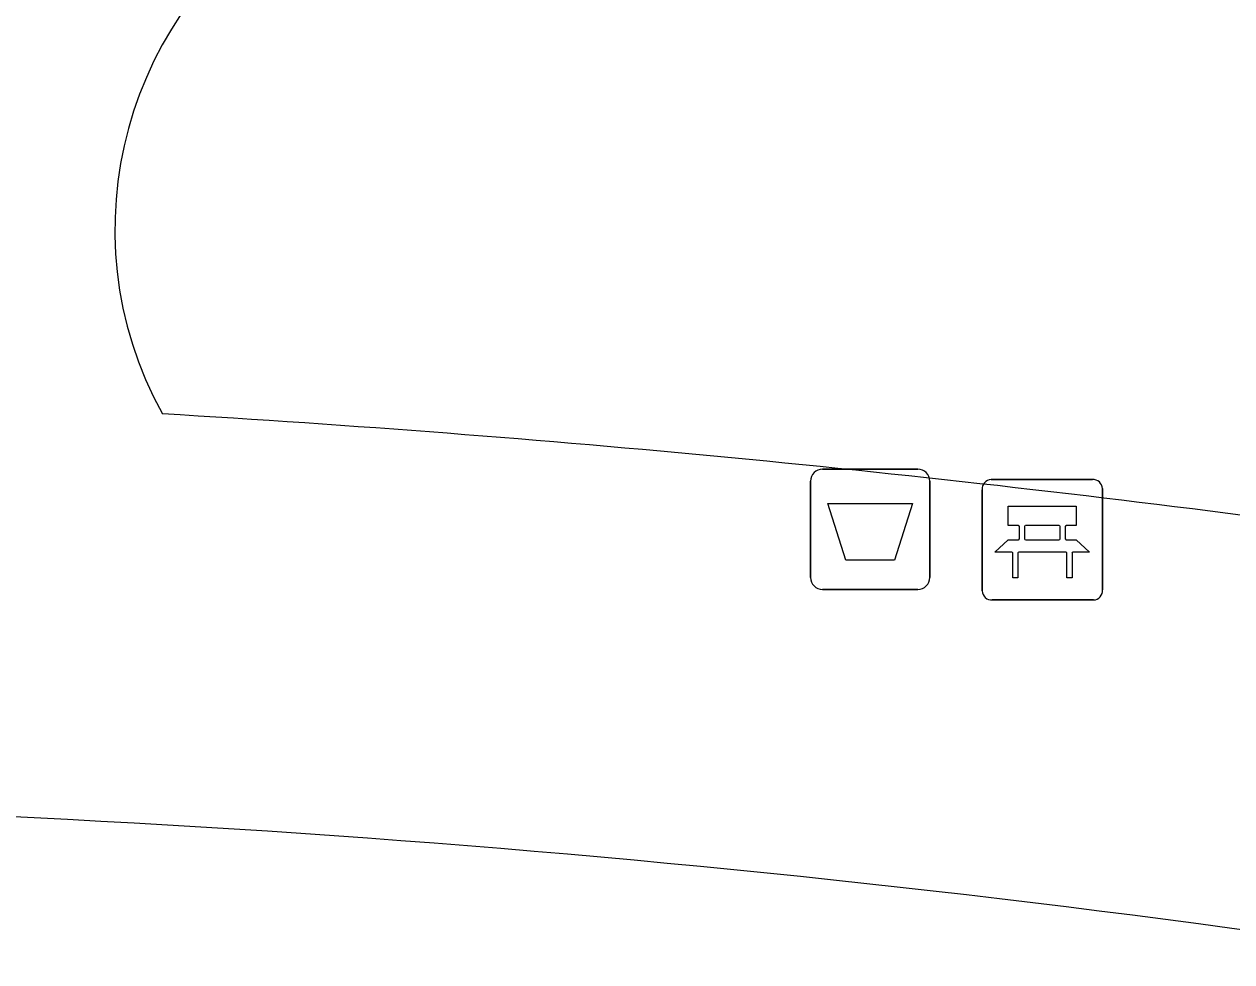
# Model space of a CAD drawing. Extents: x 161772 to 163126, y 383092 to 383917.
# Drawn here: x 162909.69 to 162919.72, y 383695.37 to 383703.15 of the extents above; entities that cross this region are included whole.
import ezdxf

# ---------------------------------------------------------------- set-up
doc = ezdxf.new("R2010")
doc.units = 0
for name, color, linetype in [('IMGEO_Afvalbak', 7, 'Continuous'), ('IMGEO_Bank', 7, 'Continuous'), ('IMGEO_Groenvoorziening', 7, 'Continuous'), ('IMGEO_Rijbaan_lokaal_open', 7, 'Continuous'), ('IMGEO_Voetpad_open', 7, 'Continuous')]:
    doc.layers.add(name, color=color, linetype=linetype)

msp = doc.modelspace()

# ---------------------------------------------------------------- linework, layer by layer
at = {"layer": 'IMGEO_Afvalbak'}
for p, q in [((162916.322, 383699.458), (162917.112, 383699.458)), ((162917.112, 383699.458), (162916.322, 383699.458)), ((162916.222, 383698.558), (162916.222, 383699.358)), ((162916.222, 383699.358), (162916.222, 383698.558)), ((162917.212, 383699.358), (162917.212, 383698.558)), ((162917.212, 383698.558), (162917.212, 383699.358)), ((162917.112, 383698.458), (162916.322, 383698.458)), ((162916.322, 383698.458), (162917.112, 383698.458))]:
    msp.add_line(p, q, dxfattribs=at)
msp.add_lwpolyline([(162916.365, 383699.172), (162917.069, 383699.172), (162916.92, 383698.702), (162916.514, 383698.702), (162916.365, 383699.172)], dxfattribs=at)
for centre, start, end in [((162916.322, 383699.358), 90, 180), ((162916.322, 383699.358), 90, 180), ((162917.112, 383699.358), 0, 90), ((162917.112, 383699.358), 360, 90), ((162916.322, 383698.558), 180, 270), ((162916.322, 383698.558), 180, 270), ((162917.112, 383698.558), 270, 0), ((162917.112, 383698.558), 270, 0)]:
    msp.add_arc(centre, 0.1, start, end, dxfattribs=at)
at = {"layer": 'IMGEO_Bank'}
for p, q in [((162917.647, 383698.446), (162917.647, 383699.287)), ((162917.647, 383699.287), (162917.647, 383698.446)), ((162917.722, 383699.371), (162918.563, 383699.371)), ((162918.563, 383699.371), (162917.722, 383699.371)), ((162918.647, 383699.296), (162918.647, 383698.455)), ((162918.647, 383698.455), (162918.647, 383699.296)), ((162917.956, 383698.877), (162917.956, 383698.983)), ((162918, 383698.983), (162918, 383698.877)), ((162918.288, 383698.989), (162918.006, 383698.989)), ((162918.294, 383698.877), (162918.294, 383698.983)), ((162918.338, 383698.983), (162918.338, 383698.877)), ((162918.006, 383698.871), (162918.288, 383698.871)), ((162918.344, 383698.769), (162917.951, 383698.769)), ((162918.572, 383698.371), (162917.731, 383698.371)), ((162917.731, 383698.371), (162918.572, 383698.371))]:
    msp.add_line(p, q, dxfattribs=at)
for points in [[(162917.95, 383698.989), (162917.864, 383698.989), (162917.864, 383699.15), (162918.427, 383699.15), (162918.427, 383698.989), (162918.344, 383698.989)], [(162917.894, 383698.769), (162917.752, 383698.769), (162917.864, 383698.871), (162917.95, 383698.871)], [(162918.344, 383698.871), (162918.427, 383698.871), (162918.539, 383698.769), (162918.4, 383698.769)], [(162917.944, 383698.762), (162917.944, 383698.555), (162917.901, 383698.555), (162917.901, 383698.762)], [(162918.394, 383698.762), (162918.394, 383698.555), (162918.35, 383698.555), (162918.35, 383698.762)]]:
    msp.add_lwpolyline(points, dxfattribs=at)
for centre, radius, start, end in [((162917.725, 383699.293), 0.0779, 92.4484, 184.2845), ((162917.725, 383699.293), 0.0779, 92.4484, 184.2845), ((162918.569, 383699.293), 0.0779, 2.4484, 94.2845), ((162918.569, 383699.293), 0.0779, 2.4484, 94.2845), ((162917.949, 383698.982), 0.00671, 2.8957, 87.1043), ((162918.006, 383698.982), 0.00671, 92.8957, 177.1043), ((162918.288, 383698.982), 0.00671, 2.8957, 87.1043), ((162918.345, 383698.982), 0.00671, 92.8957, 177.1043), ((162917.949, 383698.878), 0.00671, 272.8957, 357.1043), ((162918.006, 383698.878), 0.00671, 182.8957, 267.1043), ((162918.288, 383698.878), 0.00671, 272.8957, 357.1043), ((162918.345, 383698.878), 0.00671, 182.8957, 267.1043), ((162917.894, 383698.762), 0.00671, 2.8957, 87.1043), ((162917.951, 383698.762), 0.00671, 92.8957, 177.1043), ((162918.343, 383698.762), 0.00671, 2.8957, 87.1043), ((162918.4, 383698.762), 0.00671, 92.8957, 177.1043), ((162917.725, 383698.449), 0.0779, 182.4484, 274.2845), ((162917.725, 383698.449), 0.0779, 182.4484, 274.2845), ((162918.569, 383698.449), 0.0779, 272.4484, 4.2845), ((162918.569, 383698.449), 0.0779, 272.4484, 4.2845)]:
    msp.add_arc(centre, radius, start, end, dxfattribs=at)
at = {"layer": 'IMGEO_Groenvoorziening'}
for centre, radius, start, end in [((162913.617, 383701.449), 3.174, 120.4876, 208.8772), ((162903.249, 383570.844), 129.295, 82.43319, 86.63515)]:
    msp.add_arc(centre, radius, start, end, dxfattribs=at)
at = {"layer": 'IMGEO_Rijbaan_lokaal_open'}
msp.add_arc((162904.1, 383580.668), 116.032, 81.30317, 90.07765, dxfattribs=at)
at = {"layer": 'IMGEO_Voetpad_open'}
for centre, radius, start, end in [((162913.617, 383701.449), 3.174, 120.4876, 208.8772), ((162903.249, 383570.844), 129.295, 82.43319, 86.63515), ((162904.1, 383580.668), 116.032, 81.30317, 90.07765)]:
    msp.add_arc(centre, radius, start, end, dxfattribs=at)

doc.saveas('drawing.dxf')
